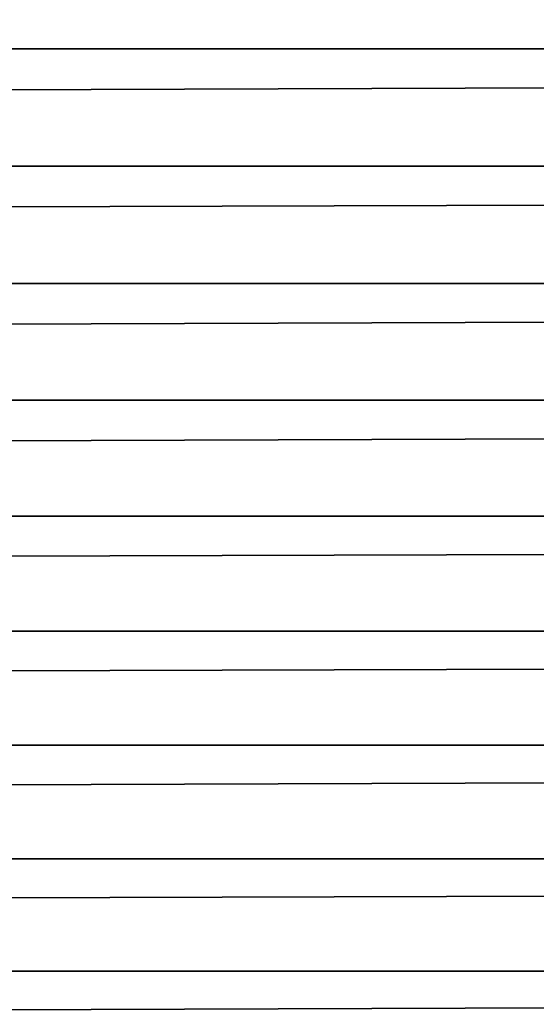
# Model space of a CAD drawing. Header units: millimetres. Extents: x -161 to 161, y -94 to 1149.
# Tile 415 of 656: x 39.22 to 43.05, y -65.08 to -57.77. Entities that reach past the tile are written whole.
import ezdxf

# ---------------------------------------------------------------- set-up
doc = ezdxf.new("R2010")
doc.units = ezdxf.units.MM
doc.header["$LTSCALE"] = 81.481481
doc.layers.add('371', color=7, linetype='CONTINUOUS')
doc.layers.add('376', color=7, linetype='CONTINUOUS')

msp = doc.modelspace()

# ---------------------------------------------------------------- linework, layer by layer
at = {"layer": '371', "color": 7, "linetype": 'CONTINUOUS', "true_color": 0xffe664}
for points in [[(-129, -57.1165, 23.0458), (-129, -57.9835, 23.0458), (129, -57.1165, 23.0458), (-129, -57.1165, 23.0458)], [(129, -57.1165, 23.0458), (-129, -57.9835, 23.0458), (129, -57.9835, 23.0458), (129, -57.1165, 23.0458)], [(-129, -57.9835, 23.0458), (-129, -58.8535, 23.0126), (129, -57.9835, 23.0458), (-129, -57.9835, 23.0458)], [(129, -57.9835, 23.0458), (-129, -58.8535, 23.0126), (129, -58.8535, 23.0126), (129, -57.9835, 23.0458)], [(-129, -58.8535, 23.0126), (-129, -59.7244, 22.9464), (129, -58.8535, 23.0126), (-129, -58.8535, 23.0126)], [(129, -58.8535, 23.0126), (-129, -59.7244, 22.9464), (129, -59.7244, 22.9464), (129, -58.8535, 23.0126)], [(-129, -59.7244, 22.9464), (-129, -60.5923, 22.8478), (129, -59.7244, 22.9464), (-129, -59.7244, 22.9464)], [(129, -59.7244, 22.9464), (-129, -60.5923, 22.8478), (129, -60.5923, 22.8478), (129, -59.7244, 22.9464)], [(-129, -60.5923, 22.8478), (-129, -61.4536, 22.7169), (129, -60.5923, 22.8478), (-129, -60.5923, 22.8478)], [(129, -60.5923, 22.8478), (-129, -61.4536, 22.7169), (129, -61.4536, 22.7169), (129, -60.5923, 22.8478)], [(-129, -61.4536, 22.7169), (-129, -62.3054, 22.5541), (129, -61.4536, 22.7169), (-129, -61.4536, 22.7169)], [(129, -61.4536, 22.7169), (-129, -62.3054, 22.5541), (129, -62.3054, 22.5541), (129, -61.4536, 22.7169)], [(-129, -62.3054, 22.5541), (-129, -63.153, 22.3582), (129, -62.3054, 22.5541), (-129, -62.3054, 22.5541)], [(129, -62.3054, 22.5541), (-129, -63.153, 22.3582), (129, -63.153, 22.3582), (129, -62.3054, 22.5541)], [(-129, -63.153, 22.3582), (-129, -63.9957, 22.1296), (129, -63.153, 22.3582), (-129, -63.153, 22.3582)], [(129, -63.153, 22.3582), (-129, -63.9957, 22.1296), (129, -63.9957, 22.1296), (129, -63.153, 22.3582)], [(-129, -63.9957, 22.1296), (-129, -64.8297, 21.8696), (129, -63.9957, 22.1296), (-129, -63.9957, 22.1296)], [(129, -63.9957, 22.1296), (-129, -64.8297, 21.8696), (129, -64.8297, 21.8696), (129, -63.9957, 22.1296)], [(-129, -64.8297, 21.8696), (-129, -65.6516, 21.5791), (129, -64.8297, 21.8696), (-129, -64.8297, 21.8696)], [(129, -64.8297, 21.8696), (-129, -65.6516, 21.5791), (129, -65.6516, 21.5791), (129, -64.8297, 21.8696)]]:
    msp.add_3dface(points, dxfattribs=at)
at = {"layer": '376', "color": 7, "linetype": 'CONTINUOUS', "true_color": 0xffe664}
for points in [[(-129, -46.6303, -30.7096), (129, -46.6303, -30.7096), (-129, -68.4697, -30.7096), (-129, -46.6303, -30.7096)], [(-129, -68.4697, -30.7096), (129, -46.6303, -30.7096), (129, -68.4697, -30.7096), (-129, -68.4697, -30.7096)]]:
    msp.add_3dface(points, dxfattribs=at)

doc.saveas('drawing.dxf')
